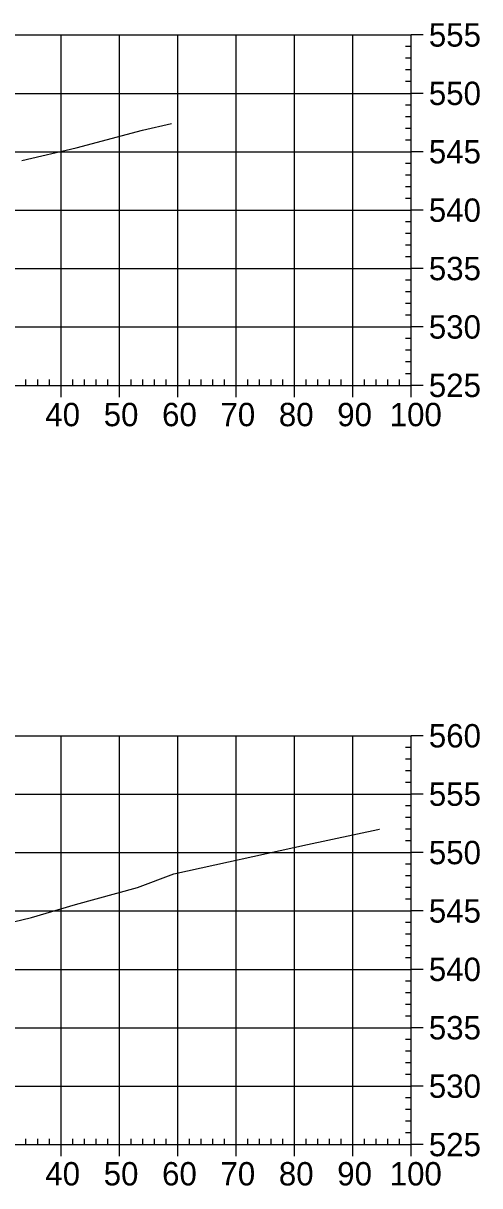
# Model space of a CAD drawing. Extents: x 704834 to 709892, y 372981 to 377533.
# Drawn here: x 708163.4 to 708241.6, y 376413.8 to 376612.8 of the extents above; entities that cross this region are included whole.
import ezdxf

# ---------------------------------------------------------------- set-up
doc = ezdxf.new("R2010")
doc.units = 0
doc.layers.add('57', color=7, linetype='Continuous')
doc.layers.add('Existing', color=7, linetype='Continuous')

msp = doc.modelspace()

# ---------------------------------------------------------------- linework, layer by layer
at = {"layer": '57'}
for p, q in [((708029.91, 376610.82), (708229.91, 376610.82)), ((708169.91, 376550.82), (708169.91, 376610.82)), ((708179.91, 376550.82), (708179.91, 376610.82)), ((708189.91, 376550.82), (708189.91, 376610.82)), ((708199.91, 376550.82), (708199.91, 376610.82)), ((708209.91, 376550.82), (708209.91, 376610.82)), ((708219.91, 376550.82), (708219.91, 376610.82)), ((708229.91, 376550.82), (708229.91, 376610.82)), ((708229.91, 376550.82), (708229.91, 376610.82)), ((708231.91, 376610.82), (708229.91, 376610.82)), ((708229.91, 376608.82), (708228.91, 376608.82)), ((708229.91, 376606.82), (708228.91, 376606.82)), ((708229.91, 376604.82), (708228.91, 376604.82)), ((708229.91, 376602.82), (708228.91, 376602.82)), ((708029.91, 376600.82), (708229.91, 376600.82)), ((708231.91, 376600.82), (708229.91, 376600.82)), ((708229.91, 376598.82), (708228.91, 376598.82)), ((708229.91, 376596.82), (708228.91, 376596.82)), ((708229.91, 376594.82), (708228.91, 376594.82)), ((708229.91, 376592.82), (708228.91, 376592.82)), ((708029.91, 376590.82), (708229.91, 376590.82)), ((708231.91, 376590.82), (708229.91, 376590.82)), ((708229.91, 376588.82), (708228.91, 376588.82)), ((708229.91, 376586.82), (708228.91, 376586.82)), ((708229.91, 376584.82), (708228.91, 376584.82)), ((708229.91, 376582.82), (708228.91, 376582.82)), ((708029.91, 376580.82), (708229.91, 376580.82)), ((708231.91, 376580.82), (708229.91, 376580.82)), ((708229.91, 376578.82), (708228.91, 376578.82)), ((708229.91, 376576.82), (708228.91, 376576.82)), ((708229.91, 376574.82), (708228.91, 376574.82)), ((708229.91, 376572.82), (708228.91, 376572.82)), ((708029.91, 376570.82), (708229.91, 376570.82)), ((708231.91, 376570.82), (708229.91, 376570.82)), ((708229.91, 376568.82), (708228.91, 376568.82)), ((708229.91, 376566.82), (708228.91, 376566.82)), ((708229.91, 376564.82), (708228.91, 376564.82)), ((708229.91, 376562.82), (708228.91, 376562.82)), ((708029.91, 376560.82), (708229.91, 376560.82)), ((708231.91, 376560.82), (708229.91, 376560.82)), ((708229.91, 376558.82), (708228.91, 376558.82)), ((708229.91, 376556.82), (708228.91, 376556.82)), ((708229.91, 376554.82), (708228.91, 376554.82)), ((708163.91, 376550.82), (708163.91, 376551.82)), ((708165.91, 376550.82), (708165.91, 376551.82)), ((708167.91, 376550.82), (708167.91, 376551.82)), ((708171.91, 376550.82), (708171.91, 376551.82)), ((708173.91, 376550.82), (708173.91, 376551.82)), ((708175.91, 376550.82), (708175.91, 376551.82)), ((708177.91, 376550.82), (708177.91, 376551.82)), ((708181.91, 376550.82), (708181.91, 376551.82)), ((708183.91, 376550.82), (708183.91, 376551.82)), ((708185.91, 376550.82), (708185.91, 376551.82)), ((708187.91, 376550.82), (708187.91, 376551.82)), ((708191.91, 376550.82), (708191.91, 376551.82)), ((708193.91, 376550.82), (708193.91, 376551.82)), ((708195.91, 376550.82), (708195.91, 376551.82)), ((708197.91, 376550.82), (708197.91, 376551.82)), ((708201.91, 376550.82), (708201.91, 376551.82)), ((708203.91, 376550.82), (708203.91, 376551.82)), ((708205.91, 376550.82), (708205.91, 376551.82)), ((708207.91, 376550.82), (708207.91, 376551.82)), ((708211.91, 376550.82), (708211.91, 376551.82)), ((708213.91, 376550.82), (708213.91, 376551.82)), ((708215.91, 376550.82), (708215.91, 376551.82)), ((708217.91, 376550.82), (708217.91, 376551.82)), ((708221.91, 376550.82), (708221.91, 376551.82)), ((708223.91, 376550.82), (708223.91, 376551.82)), ((708225.91, 376550.82), (708225.91, 376551.82)), ((708227.91, 376550.82), (708227.91, 376551.82)), ((708229.91, 376552.82), (708228.91, 376552.82)), ((708029.91, 376550.82), (708229.91, 376550.82)), ((708029.91, 376550.82), (708229.91, 376550.82)), ((708169.91, 376548.82), (708169.91, 376550.82)), ((708179.91, 376548.82), (708179.91, 376550.82)), ((708189.91, 376548.82), (708189.91, 376550.82)), ((708199.91, 376548.82), (708199.91, 376550.82)), ((708209.91, 376548.82), (708209.91, 376550.82)), ((708219.91, 376548.82), (708219.91, 376550.82)), ((708229.91, 376548.82), (708229.91, 376550.82)), ((708231.91, 376550.82), (708229.91, 376550.82)), ((708029.91, 376490.82), (708229.91, 376490.82)), ((708169.91, 376420.82), (708169.91, 376490.82)), ((708179.91, 376420.82), (708179.91, 376490.82)), ((708189.91, 376420.82), (708189.91, 376490.82)), ((708199.91, 376420.82), (708199.91, 376490.82)), ((708209.91, 376420.82), (708209.91, 376490.82)), ((708219.91, 376420.82), (708219.91, 376490.82)), ((708229.91, 376420.82), (708229.91, 376490.82)), ((708229.91, 376420.82), (708229.91, 376490.82)), ((708231.91, 376490.82), (708229.91, 376490.82)), ((708229.91, 376488.82), (708228.91, 376488.82)), ((708229.91, 376486.82), (708228.91, 376486.82)), ((708229.91, 376484.82), (708228.91, 376484.82)), ((708229.91, 376482.82), (708228.91, 376482.82)), ((708029.91, 376480.82), (708229.91, 376480.82)), ((708231.91, 376480.82), (708229.91, 376480.82)), ((708229.91, 376478.82), (708228.91, 376478.82)), ((708229.91, 376476.82), (708228.91, 376476.82)), ((708229.91, 376474.82), (708228.91, 376474.82)), ((708229.91, 376472.82), (708228.91, 376472.82)), ((708029.91, 376470.82), (708229.91, 376470.82)), ((708231.91, 376470.82), (708229.91, 376470.82)), ((708229.91, 376468.82), (708228.91, 376468.82)), ((708229.91, 376466.82), (708228.91, 376466.82)), ((708229.91, 376464.82), (708228.91, 376464.82)), ((708229.91, 376462.82), (708228.91, 376462.82)), ((708029.91, 376460.82), (708229.91, 376460.82)), ((708231.91, 376460.82), (708229.91, 376460.82)), ((708229.91, 376458.82), (708228.91, 376458.82)), ((708229.91, 376456.82), (708228.91, 376456.82)), ((708229.91, 376454.82), (708228.91, 376454.82)), ((708229.91, 376452.82), (708228.91, 376452.82)), ((708029.91, 376450.82), (708229.91, 376450.82)), ((708231.91, 376450.82), (708229.91, 376450.82)), ((708229.91, 376448.82), (708228.91, 376448.82)), ((708229.91, 376446.82), (708228.91, 376446.82)), ((708229.91, 376444.82), (708228.91, 376444.82)), ((708229.91, 376442.82), (708228.91, 376442.82)), ((708029.91, 376440.82), (708229.91, 376440.82)), ((708231.91, 376440.82), (708229.91, 376440.82)), ((708229.91, 376438.82), (708228.91, 376438.82)), ((708229.91, 376436.82), (708228.91, 376436.82)), ((708229.91, 376434.82), (708228.91, 376434.82)), ((708229.91, 376432.82), (708228.91, 376432.82)), ((708029.91, 376430.82), (708229.91, 376430.82)), ((708231.91, 376430.82), (708229.91, 376430.82)), ((708229.91, 376428.82), (708228.91, 376428.82)), ((708229.91, 376426.82), (708228.91, 376426.82)), ((708229.91, 376424.82), (708228.91, 376424.82)), ((708229.91, 376422.82), (708228.91, 376422.82)), ((708029.91, 376420.82), (708229.91, 376420.82)), ((708029.91, 376420.82), (708229.91, 376420.82)), ((708163.91, 376420.82), (708163.91, 376421.82)), ((708165.91, 376420.82), (708165.91, 376421.82)), ((708167.91, 376420.82), (708167.91, 376421.82)), ((708169.91, 376418.82), (708169.91, 376420.82)), ((708171.91, 376420.82), (708171.91, 376421.82)), ((708173.91, 376420.82), (708173.91, 376421.82)), ((708175.91, 376420.82), (708175.91, 376421.82)), ((708177.91, 376420.82), (708177.91, 376421.82)), ((708179.91, 376418.82), (708179.91, 376420.82)), ((708181.91, 376420.82), (708181.91, 376421.82)), ((708183.91, 376420.82), (708183.91, 376421.82)), ((708185.91, 376420.82), (708185.91, 376421.82)), ((708187.91, 376420.82), (708187.91, 376421.82)), ((708189.91, 376418.82), (708189.91, 376420.82)), ((708191.91, 376420.82), (708191.91, 376421.82)), ((708193.91, 376420.82), (708193.91, 376421.82)), ((708195.91, 376420.82), (708195.91, 376421.82)), ((708197.91, 376420.82), (708197.91, 376421.82)), ((708199.91, 376418.82), (708199.91, 376420.82)), ((708201.91, 376420.82), (708201.91, 376421.82)), ((708203.91, 376420.82), (708203.91, 376421.82)), ((708205.91, 376420.82), (708205.91, 376421.82)), ((708207.91, 376420.82), (708207.91, 376421.82)), ((708209.91, 376418.82), (708209.91, 376420.82)), ((708211.91, 376420.82), (708211.91, 376421.82)), ((708213.91, 376420.82), (708213.91, 376421.82)), ((708215.91, 376420.82), (708215.91, 376421.82)), ((708217.91, 376420.82), (708217.91, 376421.82)), ((708219.91, 376418.82), (708219.91, 376420.82)), ((708221.91, 376420.82), (708221.91, 376421.82)), ((708223.91, 376420.82), (708223.91, 376421.82)), ((708225.91, 376420.82), (708225.91, 376421.82)), ((708227.91, 376420.82), (708227.91, 376421.82)), ((708229.91, 376418.82), (708229.91, 376420.82)), ((708231.91, 376420.82), (708229.91, 376420.82))]:
    msp.add_line(p, q, dxfattribs=at)
at = {"layer": 'Existing'}
for points in [[(708163.22, 376589.3), (708172.5, 376591.5), (708183.84, 376594.52), (708188.86, 376595.65)], [(708155.79, 376457.54), (708164.87, 376459.71), (708172.41, 376461.93), (708183.01, 376464.81), (708189.26, 376467.18), (708212.1, 376472.2), (708224.19, 376474.77), (708224.4, 376474.81), (708224.44, 376474.82)]]:
    msp.add_lwpolyline(points, dxfattribs=at)

# ---------------------------------------------------------------- texts
at = {"layer": '57'}
for s, p in [('555', (708232.91, 376608.82)), ('550', (708232.91, 376598.82)), ('545', (708232.91, 376588.82)), ('540', (708232.91, 376578.82)), ('535', (708232.91, 376568.82)), ('530', (708232.91, 376558.82)), ('525', (708232.91, 376548.82)), ('40', (708167.22, 376543.82)), ('50', (708177.22, 376543.82)), ('60', (708187.22, 376543.82)), ('70', (708197.22, 376543.82)), ('80', (708207.22, 376543.82)), ('90', (708217.22, 376543.82)), ('100', (708226.21, 376543.82)), ('560', (708232.91, 376488.82)), ('555', (708232.91, 376478.82)), ('550', (708232.91, 376468.82)), ('545', (708232.91, 376458.82)), ('540', (708232.91, 376448.82)), ('535', (708232.91, 376438.82)), ('530', (708232.91, 376428.82)), ('525', (708232.91, 376418.82)), ('40', (708167.22, 376413.82)), ('50', (708177.22, 376413.82)), ('60', (708187.22, 376413.82)), ('70', (708197.22, 376413.82)), ('80', (708207.22, 376413.82)), ('90', (708217.22, 376413.82)), ('100', (708226.21, 376413.82))]:
    msp.add_text(s, height=4, dxfattribs=at).set_placement(p)

doc.saveas('drawing.dxf')
